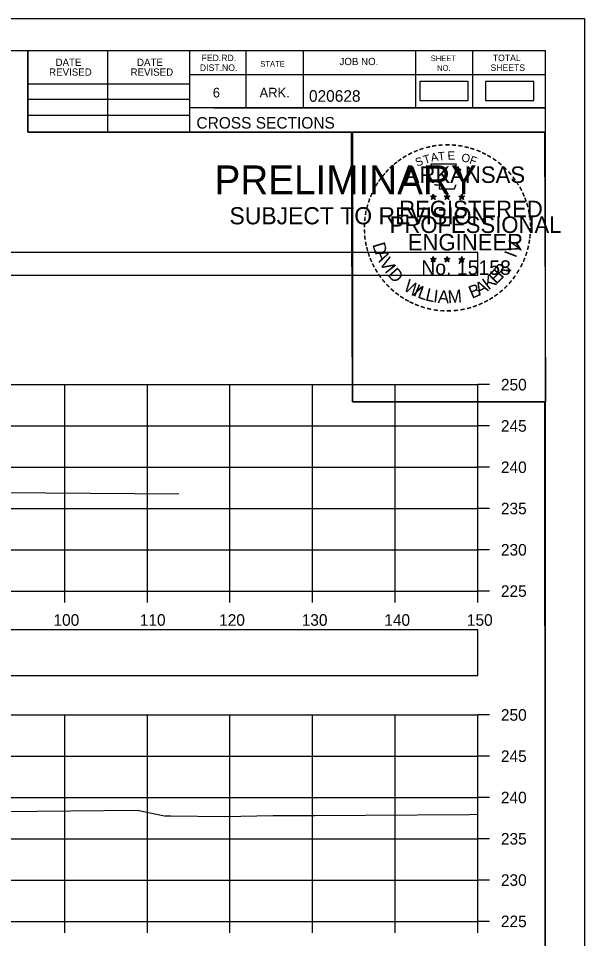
# Model space of a CAD drawing. Extents: x 1369627 to 1374022, y 380035 to 398173.
# Drawn here: x 1370273.6 to 1370342.2, y 380563.4 to 380674.9 of the extents above; entities that cross this region are included whole.
import ezdxf

# ---------------------------------------------------------------- set-up
doc = ezdxf.new("R2010")
doc.units = 0
for name, color, linetype in [('Default', 7, 'Continuous'), ('R_Axis', 7, 'Continuous'), ('R_Axis Annot', 7, 'Continuous'), ('R_Border', 7, 'Continuous'), ('R_Border PE', 7, 'Continuous'), ('R_Border Prem', 7, 'Continuous'), ('R_Exist Surface', 7, 'Continuous'), ('R_Grid', 7, 'Continuous'), ('R_No Plot', 7, 'Continuous')]:
    doc.layers.add(name, color=color, linetype=linetype)

msp = doc.modelspace()

# ---------------------------------------------------------------- linework, layer by layer
at = {"layer": 'Default'}
for points in [[(1370322.23, 380664.95), (1370328.06, 380664.95), (1370328.06, 380667.26), (1370322.23, 380667.26)], [(1370330.19, 380664.95), (1370336.03, 380664.95), (1370336.03, 380667.26), (1370330.19, 380667.26)], [(1370029.24, 380643.81), (1370329.24, 380643.81), (1370329.24, 380646.52), (1370029.24, 380646.52)], [(1370029.24, 380595.32), (1370329.24, 380595.32), (1370329.24, 380600.85), (1370029.24, 380600.85)]]:
    msp.add_lwpolyline(points, close=True, dxfattribs=at)
at = {"layer": 'R_Axis'}
for p, q in [((1370329.24, 380605.53), (1370329.24, 380630.53)), ((1370330.64, 380630.53), (1370329.24, 380630.53)), ((1370330.64, 380625.53), (1370329.24, 380625.53)), ((1370330.64, 380620.53), (1370329.24, 380620.53)), ((1370330.64, 380615.53), (1370329.24, 380615.53)), ((1370330.64, 380610.53), (1370329.24, 380610.53)), ((1370029.24, 380605.53), (1370329.24, 380605.53)), ((1370279.24, 380604.13), (1370279.24, 380605.53)), ((1370289.24, 380604.13), (1370289.24, 380605.53)), ((1370299.24, 380604.13), (1370299.24, 380605.53)), ((1370309.24, 380604.13), (1370309.24, 380605.53)), ((1370319.24, 380604.13), (1370319.24, 380605.53)), ((1370329.24, 380604.13), (1370329.24, 380605.53)), ((1370330.64, 380605.53), (1370329.24, 380605.53)), ((1370329.24, 380565.53), (1370329.24, 380590.53)), ((1370330.64, 380590.53), (1370329.24, 380590.53)), ((1370330.64, 380585.53), (1370329.24, 380585.53)), ((1370330.64, 380580.53), (1370329.24, 380580.53)), ((1370330.64, 380575.53), (1370329.24, 380575.53)), ((1370330.64, 380570.53), (1370329.24, 380570.53)), ((1370029.24, 380565.53), (1370329.24, 380565.53)), ((1370279.24, 380564.13), (1370279.24, 380565.53)), ((1370289.24, 380564.13), (1370289.24, 380565.53)), ((1370299.24, 380564.13), (1370299.24, 380565.53)), ((1370309.24, 380564.13), (1370309.24, 380565.53)), ((1370319.24, 380564.13), (1370319.24, 380565.53)), ((1370329.24, 380564.13), (1370329.24, 380565.53)), ((1370330.64, 380565.53), (1370329.24, 380565.53))]:
    msp.add_line(p, q, dxfattribs=at)
at = {"layer": 'R_Border'}
for p, q in [((1370021.24, 380670.99), (1370337.42, 380670.99)), ((1370274.78, 380661.11), (1370274.78, 380670.99)), ((1370284.46, 380661.11), (1370284.46, 380670.99)), ((1370294.32, 380670.99), (1370294.32, 380661.11)), ((1370301.16, 380670.99), (1370301.16, 380664.05)), ((1370308.1, 380670.99), (1370308.1, 380664.05)), ((1370321.68, 380670.99), (1370321.68, 380664.05)), ((1370328.62, 380670.99), (1370328.62, 380664.05)), ((1370337.42, 380465.53), (1370337.42, 380670.99)), ((1370337.42, 380668.05), (1370294.32, 380668.05)), ((1370337.42, 380668.07), (1370337.42, 380668.07)), ((1370274.78, 380666.97), (1370294.32, 380666.97)), ((1370274.78, 380665.11), (1370294.32, 380665.11)), ((1370337.42, 380664.05), (1370294.32, 380664.05)), ((1370297.28, 380664.05), (1370337.42, 380664.05)), ((1370274.78, 380663.17), (1370294.32, 380663.17)), ((1370337.42, 380661.11), (1370274.78, 380661.11))]:
    msp.add_line(p, q, dxfattribs=at)
at = {"layer": 'R_Border PE'}
for p, q in [((1370323.5, 380653.37), (1370323.85, 380653.26)), ((1370323.5, 380653.37), (1370323.76, 380653.32)), ((1370323.5, 380653.37), (1370323.74, 380653.25)), ((1370323.85, 380653.62), (1370323.81, 380653.37)), ((1370323.85, 380653.26), (1370323.85, 380653.62)), ((1370323.85, 380653.62), (1370323.9, 380653.37)), ((1370324.2, 380653.37), (1370323.85, 380653.26)), ((1370324.2, 380653.37), (1370323.91, 380653.32)), ((1370324.2, 380653.37), (1370324, 380653.27)), ((1370325.17, 380653.37), (1370325.52, 380653.26)), ((1370325.17, 380653.37), (1370325.43, 380653.32)), ((1370325.17, 380653.37), (1370325.41, 380653.25)), ((1370325.52, 380653.62), (1370325.48, 380653.37)), ((1370325.52, 380653.26), (1370325.52, 380653.62)), ((1370325.52, 380653.62), (1370325.57, 380653.37)), ((1370325.87, 380653.37), (1370325.52, 380653.26)), ((1370325.87, 380653.37), (1370325.58, 380653.32)), ((1370325.87, 380653.37), (1370325.67, 380653.27)), ((1370327.29, 380653.61), (1370327.25, 380653.36)), ((1370327.29, 380653.24), (1370327.29, 380653.61)), ((1370327.29, 380653.61), (1370327.34, 380653.36)), ((1370323.64, 380652.96), (1370323.85, 380653.26)), ((1370323.64, 380652.96), (1370323.76, 380653.2)), ((1370323.64, 380652.96), (1370323.85, 380653.18)), ((1370324.07, 380652.96), (1370323.85, 380653.26)), ((1370324.07, 380652.96), (1370323.85, 380653.17)), ((1370324.07, 380652.96), (1370323.93, 380653.25)), ((1370325.31, 380652.96), (1370325.52, 380653.26)), ((1370325.31, 380652.96), (1370325.43, 380653.2)), ((1370325.31, 380652.96), (1370325.52, 380653.18)), ((1370325.74, 380652.96), (1370325.52, 380653.26)), ((1370325.74, 380652.96), (1370325.52, 380653.17)), ((1370325.74, 380652.96), (1370325.6, 380653.25)), ((1370326.94, 380653.36), (1370327.29, 380653.24)), ((1370326.94, 380653.36), (1370327.19, 380653.31)), ((1370326.94, 380653.36), (1370327.18, 380653.23)), ((1370327.07, 380652.95), (1370327.29, 380653.24)), ((1370327.07, 380652.95), (1370327.2, 380653.19)), ((1370327.07, 380652.95), (1370327.29, 380653.16)), ((1370327.63, 380653.36), (1370327.29, 380653.24)), ((1370327.5, 380652.95), (1370327.29, 380653.24)), ((1370327.5, 380652.95), (1370327.29, 380653.16)), ((1370327.63, 380653.36), (1370327.35, 380653.31)), ((1370327.5, 380652.95), (1370327.36, 380653.24)), ((1370327.63, 380653.36), (1370327.43, 380653.25)), ((1370323.5, 380645.79), (1370323.85, 380645.68)), ((1370323.5, 380645.79), (1370323.75, 380645.75)), ((1370323.5, 380645.79), (1370323.74, 380645.67)), ((1370323.63, 380645.39), (1370323.85, 380645.68)), ((1370323.63, 380645.39), (1370323.76, 380645.63)), ((1370323.63, 380645.39), (1370323.85, 380645.6)), ((1370323.85, 380646.05), (1370323.81, 380645.8)), ((1370323.85, 380645.68), (1370323.85, 380646.05)), ((1370323.85, 380646.05), (1370323.9, 380645.8)), ((1370324.2, 380645.79), (1370323.85, 380645.68)), ((1370324.06, 380645.39), (1370323.85, 380645.68)), ((1370324.06, 380645.39), (1370323.85, 380645.6)), ((1370324.2, 380645.79), (1370323.91, 380645.75)), ((1370324.06, 380645.39), (1370323.93, 380645.68)), ((1370324.2, 380645.79), (1370323.99, 380645.69)), ((1370325.17, 380645.79), (1370325.52, 380645.68)), ((1370325.17, 380645.79), (1370325.42, 380645.75)), ((1370325.17, 380645.79), (1370325.41, 380645.67)), ((1370325.3, 380645.39), (1370325.52, 380645.68)), ((1370325.3, 380645.39), (1370325.43, 380645.63)), ((1370325.3, 380645.39), (1370325.52, 380645.6)), ((1370325.52, 380646.05), (1370325.48, 380645.8)), ((1370325.52, 380645.68), (1370325.52, 380646.05)), ((1370325.52, 380646.05), (1370325.57, 380645.8)), ((1370325.87, 380645.79), (1370325.52, 380645.68)), ((1370325.73, 380645.39), (1370325.52, 380645.68)), ((1370325.73, 380645.39), (1370325.52, 380645.6)), ((1370325.87, 380645.79), (1370325.58, 380645.75)), ((1370325.73, 380645.39), (1370325.59, 380645.68)), ((1370325.87, 380645.79), (1370325.66, 380645.69)), ((1370326.94, 380645.78), (1370327.29, 380645.67)), ((1370326.94, 380645.78), (1370327.19, 380645.74)), ((1370326.94, 380645.78), (1370327.17, 380645.66)), ((1370327.07, 380645.38), (1370327.29, 380645.67)), ((1370327.07, 380645.38), (1370327.2, 380645.62)), ((1370327.07, 380645.38), (1370327.28, 380645.59)), ((1370327.29, 380646.04), (1370327.24, 380645.79)), ((1370327.5, 380645.38), (1370327.28, 380645.59)), ((1370327.29, 380645.67), (1370327.29, 380646.04)), ((1370327.29, 380646.04), (1370327.33, 380645.79)), ((1370327.63, 380645.78), (1370327.29, 380645.67)), ((1370327.5, 380645.38), (1370327.29, 380645.67)), ((1370327.63, 380645.78), (1370327.35, 380645.74)), ((1370327.5, 380645.38), (1370327.36, 380645.67)), ((1370327.63, 380645.78), (1370327.43, 380645.68))]:
    msp.add_line(p, q, dxfattribs=at)
for points in [[(1370323.55, 380657.25), (1370323.81, 380656.42)], [(1370327.06, 380656.32), (1370327.2, 380656.61), (1370326.51, 380656.58), (1370326.66, 380657.25), (1370323.55, 380657.25)], [(1370324.04, 380654.82), (1370324.04, 380654.74), (1370324.6, 380654.72), (1370324.55, 380654.24), (1370326.42, 380654.24), (1370326.62, 380654.78)], [(1370323.85, 380653.62), (1370324.07, 380652.96), (1370323.5, 380653.37), (1370324.2, 380653.37), (1370323.64, 380652.96), (1370323.85, 380653.62)], [(1370325.52, 380653.62), (1370325.74, 380652.96), (1370325.17, 380653.37), (1370325.87, 380653.37), (1370325.31, 380652.96), (1370325.52, 380653.62)], [(1370327.29, 380653.61), (1370327.5, 380652.95), (1370326.94, 380653.36), (1370327.63, 380653.36), (1370327.07, 380652.95), (1370327.29, 380653.61)], [(1370323.85, 380646.05), (1370324.06, 380645.39), (1370323.5, 380645.79), (1370324.2, 380645.79), (1370323.63, 380645.39), (1370323.85, 380646.05)], [(1370325.52, 380646.05), (1370325.73, 380645.39), (1370325.17, 380645.79), (1370325.87, 380645.79), (1370325.3, 380645.39), (1370325.52, 380646.05)], [(1370327.29, 380646.04), (1370327.5, 380645.38), (1370326.94, 380645.78), (1370327.63, 380645.78), (1370327.07, 380645.38), (1370327.29, 380646.04)]]:
    msp.add_lwpolyline(points, dxfattribs=at)
for centre, radius in [((1370323.85, 380653.26), 0.172), ((1370323.85, 380653.26), 0.145), ((1370323.85, 380653.26), 0.116), ((1370325.52, 380653.26), 0.172), ((1370325.52, 380653.26), 0.145), ((1370325.52, 380653.26), 0.116), ((1370327.29, 380653.24), 0.172), ((1370327.29, 380653.24), 0.145), ((1370327.29, 380653.24), 0.116), ((1370323.85, 380653.26), 0.0991), ((1370323.85, 380653.26), 0.0747), ((1370323.85, 380653.26), 0.0495), ((1370323.85, 380653.26), 0.0296), ((1370325.52, 380653.26), 0.0991), ((1370325.52, 380653.26), 0.0747), ((1370325.52, 380653.26), 0.0495), ((1370325.52, 380653.26), 0.0296), ((1370327.29, 380653.24), 0.0991), ((1370327.29, 380653.24), 0.0747), ((1370327.29, 380653.24), 0.0495), ((1370327.29, 380653.24), 0.0296), ((1370323.85, 380645.68), 0.172), ((1370323.85, 380645.68), 0.145), ((1370323.85, 380645.68), 0.116), ((1370323.85, 380645.68), 0.0991), ((1370323.85, 380645.68), 0.0747), ((1370323.85, 380645.68), 0.0495), ((1370323.85, 380645.68), 0.0296), ((1370325.52, 380645.68), 0.172), ((1370325.52, 380645.68), 0.145), ((1370325.52, 380645.68), 0.116), ((1370325.52, 380645.68), 0.0991), ((1370325.52, 380645.68), 0.0747), ((1370325.52, 380645.68), 0.0495), ((1370325.52, 380645.68), 0.0296), ((1370327.28, 380645.67), 0.172), ((1370327.28, 380645.67), 0.145), ((1370327.28, 380645.67), 0.116), ((1370327.28, 380645.67), 0.0991), ((1370327.28, 380645.67), 0.0747), ((1370327.28, 380645.67), 0.0495), ((1370327.28, 380645.67), 0.0296)]:
    msp.add_circle(centre, radius, dxfattribs=at)
at = {"layer": 'R_Exist Surface'}
for points in [[(1370207.13, 380618.63), (1370238.62, 380617.91), (1370248.83, 380617.68), (1370255.47, 380617.6), (1370293.03, 380617.3)], [(1370204.79, 380578.88), (1370239.71, 380578.57), (1370246.37, 380578.53), (1370275.88, 380578.86), (1370288.04, 380578.99), (1370288.19, 380578.96), (1370291.3, 380578.33), (1370292.06, 380578.32), (1370298.59, 380578.25), (1370304.46, 380578.37), (1370309.51, 380578.36), (1370315.59, 380578.39), (1370328.23, 380578.49), (1370329.24, 380578.5)]]:
    msp.add_lwpolyline(points, dxfattribs=at)
at = {"layer": 'R_Grid'}
for p, q in [((1370029.24, 380630.53), (1370329.24, 380630.53)), ((1370279.24, 380605.53), (1370279.24, 380630.53)), ((1370289.24, 380605.53), (1370289.24, 380630.53)), ((1370299.24, 380605.53), (1370299.24, 380630.53)), ((1370309.24, 380605.53), (1370309.24, 380630.53)), ((1370319.24, 380605.53), (1370319.24, 380630.53)), ((1370329.24, 380605.53), (1370329.24, 380630.53)), ((1370029.24, 380625.53), (1370329.24, 380625.53)), ((1370029.24, 380620.53), (1370329.24, 380620.53)), ((1370029.24, 380615.53), (1370329.24, 380615.53)), ((1370029.24, 380610.53), (1370329.24, 380610.53)), ((1370029.24, 380605.53), (1370329.24, 380605.53)), ((1370029.24, 380590.53), (1370329.24, 380590.53)), ((1370279.24, 380565.53), (1370279.24, 380590.53)), ((1370289.24, 380565.53), (1370289.24, 380590.53)), ((1370299.24, 380565.53), (1370299.24, 380590.53)), ((1370309.24, 380565.53), (1370309.24, 380590.53)), ((1370319.24, 380565.53), (1370319.24, 380590.53)), ((1370329.24, 380565.53), (1370329.24, 380590.53)), ((1370029.24, 380585.53), (1370329.24, 380585.53)), ((1370029.24, 380580.53), (1370329.24, 380580.53)), ((1370029.24, 380575.53), (1370329.24, 380575.53)), ((1370029.24, 380570.53), (1370329.24, 380570.53)), ((1370029.24, 380565.53), (1370329.24, 380565.53))]:
    msp.add_line(p, q, dxfattribs=at)
at = {"layer": 'R_No Plot'}
for p, q in [((1370008.84, 380674.89), (1370342.17, 380674.89)), ((1370313.45, 380638.66), (1370313.45, 380638.66))]:
    msp.add_line(p, q, dxfattribs=at)
for points in [[(1370008.83, 380674.89), (1370342.17, 380674.89), (1370342.17, 380461.55), (1370008.83, 380461.55)], [(1370255.16, 380670.99), (1370274.78, 380670.99), (1370274.78, 380661.11), (1370290.89, 380661.11), (1370314.09, 380661.11), (1370314.09, 380628.44), (1370337.3, 380628.44), (1370337.42, 380465.53), (1370021.24, 380465.53), (1370021.24, 380670.99)], [(1370313.95, 380661.11), (1370337.3, 380661.11), (1370337.44, 380628.44), (1370314.09, 380628.44)]]:
    msp.add_lwpolyline(points, close=True, dxfattribs=at)

# ---------------------------------------------------------------- texts
at = {"layer": 'R_Axis Annot'}
for s, p in [('250', (1370332.04, 380629.83)), ('245', (1370332.04, 380624.83)), ('240', (1370332.04, 380619.83)), ('235', (1370332.04, 380614.83)), ('230', (1370332.04, 380609.83)), ('225', (1370332.04, 380604.83)), ('100', (1370277.87, 380601.33)), ('110', (1370288.32, 380601.33)), ('120', (1370297.92, 380601.33)), ('130', (1370307.92, 380601.33)), ('140', (1370317.92, 380601.33)), ('150', (1370327.92, 380601.33)), ('250', (1370332.04, 380589.83)), ('245', (1370332.04, 380584.83)), ('240', (1370332.04, 380579.83)), ('235', (1370332.04, 380574.83)), ('230', (1370332.04, 380569.83)), ('225', (1370332.04, 380564.83))]:
    msp.add_text(s, height=1.4, dxfattribs=at).set_placement(p)
at = {"layer": 'R_Border'}
for s, height, p in [('FED.RD.', 0.782, (1370295.8, 380669.71)), ('JOB NO.', 0.879, (1370312.5, 380669.23)), ('SHEET', 0.684, (1370323.54, 380669.71)), ('TOTAL', 0.782, (1370331.06, 380669.71)), ('DATE', 0.879, (1370278.12, 380669.13)), ('DATE', 0.879, (1370287.98, 380669.13)), ('DIST.NO.', 0.782, (1370295.6, 380668.53)), ('STATE', 0.684, (1370302.92, 380669.03)), ('NO.', 0.684, (1370324.32, 380668.53)), ('SHEETS', 0.782, (1370330.78, 380668.53)), ('REVISED', 0.879, (1370277.34, 380667.95)), ('REVISED', 0.879, (1370287.2, 380667.95)), ('6', 1.17, (1370297.16, 380665.31)), ('ARK.', 1.172, (1370302.82, 380665.31)), ('020628', 1.4, (1370308.8, 380664.79)), ('CROSS SECTIONS', 1.4, (1370295.18, 380661.54))]:
    msp.add_text(s, height=height, rotation=360, dxfattribs=at).set_placement(p)
at = {"layer": 'R_Border PE'}
for s, height, rotation, p in [('-', 1.6, 24.3072, (1370321.66, 380658.1)), ('-', 1.6, 19.1761, (1370322.29, 380658.37)), ('-', 1.6, 13.6301, (1370323.04, 380658.61)), ('-', 1.6, 10.2193, (1370323.72, 380658.78)), ('-', 1.6, 5.8968, (1370324.45, 380658.89)), ('-', 1.6, 0.1862, (1370325.22, 380658.96)), ('-', 1.6, 357.743, (1370325.95, 380658.94)), ('-', 1.6, 352.1617, (1370326.69, 380658.89)), ('-', 1.6, 347.2049, (1370327.41, 380658.77)), ('-', 1.6, 342.3362, (1370328.04, 380658.62)), ('-', 1.6, 337.8551, (1370328.78, 380658.4)), ('-', 1.6, 36.2317, (1370319.85, 380657.02)), ('-', 1.6, 34.0636, (1370320.43, 380657.42)), ('-', 1.6, 28.7918, (1370321.03, 380657.79)), ('S', 1, 21.594, (1370321.9, 380656.92)), ('T', 1, 16.4036, (1370322.81, 380657.25)), ('A', 1, 11.2132, (1370323.64, 380657.51)), ('T', 1, 6.0228, (1370324.49, 380657.67)), ('E', 1, 0.8323, (1370325.59, 380657.78)), ('O', 1, 350.4515, (1370327.2, 380657.57)), ('F', 1, 340.0707, (1370328.15, 380657.34)), ('-', 1.6, 334.1211, (1370329.41, 380658.13)), ('-', 1.6, 329.6409, (1370329.99, 380657.84)), ('-', 1.6, 325.8627, (1370330.63, 380657.48)), ('-', 1.6, 42.9622, (1370318.94, 380656.23)), ('-', 1.6, 38.9507, (1370319.38, 380656.64)), ('ARKANSAS', 2, 360, (1370320.4, 380654.96)), ('-', 1.6, 320.5297, (1370331.24, 380657.06)), ('-', 1.6, 315.5786, (1370331.84, 380656.57)), ('-', 1.6, 54.2325, (1370317.68, 380654.7)), ('-', 1.6, 50.6142, (1370318.09, 380655.26)), ('-', 1.6, 48.423, (1370318.49, 380655.75)), ('-', 1.6, 309.8797, (1370332.41, 380656.02)), ('-', 1.6, 306.6522, (1370332.93, 380655.42)), ('-', 1.6, 58.0706, (1370317.35, 380654.17)), ('-', 1.4, 303.6753, (1370333.42, 380654.85)), ('-', 1.6, 299.6684, (1370333.74, 380654.24)), ('-', 1.6, 67.7743, (1370316.78, 380652.94)), ('-', 1.6, 62.8713, (1370317.04, 380653.55)), ('-', 1.6, 294.6628, (1370334.06, 380653.63)), ('-', 1.6, 75.461, (1370316.37, 380651.6)), ('-', 1.6, 72.3945, (1370316.56, 380652.31)), ('REGISTERED', 2, 360, (1370319.72, 380650.81)), ('-', 1.6, 290.5728, (1370334.32, 380653.05)), ('-', 1.6, 285.1233, (1370334.55, 380652.47)), ('-', 1.6, 81.2013, (1370316.23, 380650.89)), ('-', 1.6, 280.5493, (1370334.75, 380651.73)), ('-', 1.6, 89.0622, (1370316.13, 380649.49)), ('-', 1.6, 85.1863, (1370316.16, 380650.2)), ('PROFESSIONAL', 2, 360, (1370318.57, 380648.9)), ('-', 1.6, 276.5962, (1370334.92, 380650.96)), ('-', 1.6, 274.3301, (1370334.98, 380650.24)), ('-', 1.6, 94.1959, (1370316.17, 380648.77)), ('-', 1.6, 269.9407, (1370335.01, 380649.61)), ('-', 1.6, 98.9479, (1370316.24, 380648.1)), ('-', 1.6, 101.7149, (1370316.37, 380647.37)), ('ENGINEER', 2, 360, (1370320.76, 380646.78)), ('V', 1.54, 72.6573, (1370334.06, 380646.35)), ('-', 1.6, 260.9953, (1370334.92, 380648.29)), ('-', 1.6, 263.5172, (1370334.99, 380648.94)), ('-', 1.6, 105.4578, (1370316.54, 380646.77)), ('D', 1.54, 286.2848, (1370316.46, 380647.51)), ('I', 1.54, 69.0301, (1370333.83, 380645.81)), ('-', 1.6, 255.7626, (1370334.81, 380647.61)), ('-', 1.6, 109.0874, (1370316.75, 380646.14)), ('-', 1.6, 114.0643, (1370317.01, 380645.55)), ('A', 1.54, 292.7835, (1370316.76, 380646.51)), ('V', 1.54, 300.7936, (1370317.27, 380645.33)), ('No. 15158', 1.757, 360, (1370322.4, 380643.83)), ('-', 1.6, 247.8887, (1370334.41, 380646.22)), ('-', 1.6, 252.8681, (1370334.63, 380646.89)), ('-', 1.6, 115.7289, (1370317.31, 380644.93)), ('-', 1.6, 120.4471, (1370317.67, 380644.34)), ('I', 1.54, 308.3502, (1370317.9, 380644.29)), ('D', 1.54, 311.9774, (1370318.25, 380643.82)), ('E', 1.54, 44.0175, (1370331.45, 380642.61)), ('R', 1.54, 50.3651, (1370332.18, 380643.32)), (',', 1.54, 57.4684, (1370332.91, 380644.2)), ('-', 1.6, 239.0712, (1370333.75, 380644.84)), ('-', 1.6, 244.6197, (1370334.14, 380645.59)), ('-', 1.6, 125.8934, (1370318.07, 380643.78)), ('-', 1.6, 130.7181, (1370318.53, 380643.23)), ('W', 1.54, 328.0731, (1370320.13, 380642.06)), ('K', 1.54, 36.9143, (1370330.54, 380641.92)), ('-', 1.6, 233.8452, (1370333.35, 380644.18)), ('-', 1.6, 134.2238, (1370319.05, 380642.69)), ('-', 1.6, 138.9338, (1370319.57, 380642.22)), ('I', 1.54, 336.6877, (1370321.32, 380641.35)), ('L', 1.54, 340.3149, (1370321.85, 380641.1)), ('L', 1.54, 346.6625, (1370322.81, 380640.76)), ('B', 1.54, 22.8589, (1370328.53, 380640.91)), ('A', 1.54, 28.9042, (1370329.42, 380641.28)), ('-', 1.6, 225.7653, (1370332.44, 380643.05)), ('-', 1.6, 231.2538, (1370332.92, 380643.62)), ('-', 1.6, 144.6463, (1370320.13, 380641.82)), ('-', 1.6, 148.0898, (1370320.69, 380641.44)), ('I', 1.54, 353.0101, (1370323.8, 380640.52)), ('A', 1.54, 356.6373, (1370324.37, 380640.44)), ('M', 1.54, 4.6473, (1370325.66, 380640.38)), ('-', 1.6, 212.2491, (1370330.83, 380641.68)), ('-', 1.6, 215.7363, (1370331.37, 380642.07)), ('-', 1.6, 221.0851, (1370331.92, 380642.54)), ('-', 1.6, 151.5704, (1370321.27, 380641.12)), ('-', 1.6, 154.6002, (1370321.79, 380640.87)), ('-', 1.6, 158.5612, (1370322.42, 380640.62)), ('-', 1.6, 162.7983, (1370323.1, 380640.41)), ('AAMU', 0.00002, 360, (1370325.45, 380640.37)), ('-', 1.6, 199.4643, (1370329.02, 380640.74)), ('-', 1.6, 204.2516, (1370329.65, 380641.02)), ('-', 1.6, 207.3568, (1370330.28, 380641.34)), ('-', 1.6, 167.5555, (1370323.82, 380640.24)), ('-', 1.6, 173.1155, (1370324.59, 380640.13)), ('-', 1.6, 176.5183, (1370325.34, 380640.08)), ('-', 1.6, 181.5918, (1370326.08, 380640.1)), ('-', 1.6, 185.8167, (1370326.89, 380640.17)), ('-', 1.6, 191.2858, (1370327.63, 380640.31)), ('-', 1.6, 195.4743, (1370328.36, 380640.5))]:
    msp.add_text(s, height=height, rotation=rotation, dxfattribs=at).set_placement(p)
at = {"layer": 'R_Border Prem'}
for s, height, p in [('PRELIMINARY', 3.5, (1370297.37, 380653.58)), ('DWB', 0.01, (1370298.12, 380655.42)), ('SUBJECT TO REVISION', 2.0751, (1370299.18, 380649.95))]:
    msp.add_text(s, height=height, rotation=360, dxfattribs=at).set_placement(p)

doc.saveas('drawing.dxf')
